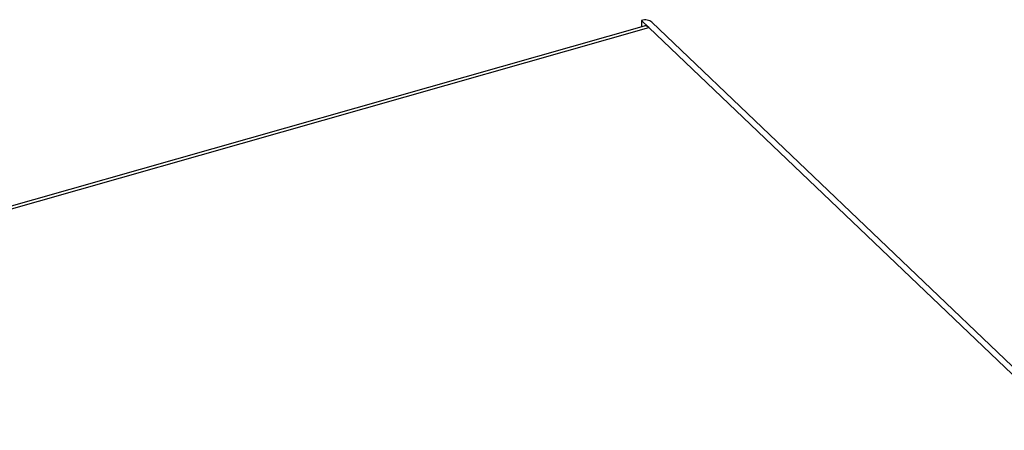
# Model space of a CAD drawing. Header units: millimetres. Extents: x 1117 to 38156, y -1945 to 7303.
# Tile 299 of 656: x 9636 to 9715, y 1505 to 1537. Entities that reach past the tile are written whole.
import ezdxf

# ---------------------------------------------------------------- set-up
doc = ezdxf.new("R2010")
doc.units = ezdxf.units.MM

msp = doc.modelspace()

# ---------------------------------------------------------------- linework, layer by layer
at = {"color": 7, "linetype": 'Continuous'}
for p, q in [((9468.967, 1475.218), (9685.91, 1536.847)), ((9469.154, 1475.039), (9686.253, 1536.713)), ((9685.667, 1537.271), (9685.66, 1536.776)), ((9685.667, 1537.271), (9986.241, 1250.595)), ((9686.48, 1537.12), (9987.054, 1250.444))]:
    msp.add_line(p, q, dxfattribs=at)
for points, knots in [([(9686.48, 1537.12), (9686.432, 1537.166), (9686.319, 1537.244), (9686.043, 1537.333), (9685.813, 1537.312), (9685.667, 1537.271)], [0, 0, 0, 0, 0.231796, 0.472654, 1, 1, 1, 1]), ([(9685.91, 1536.847), (9685.935, 1536.855), (9685.992, 1536.859), (9686.079, 1536.836), (9686.168, 1536.786), (9686.224, 1536.739), (9686.253, 1536.713)], [0, 0, 0, 0, 0.206161, 0.433209, 0.695638, 1, 1, 1, 1])]:
    msp.add_open_spline(points, degree=3, knots=knots, dxfattribs=at)

doc.saveas('drawing.dxf')
